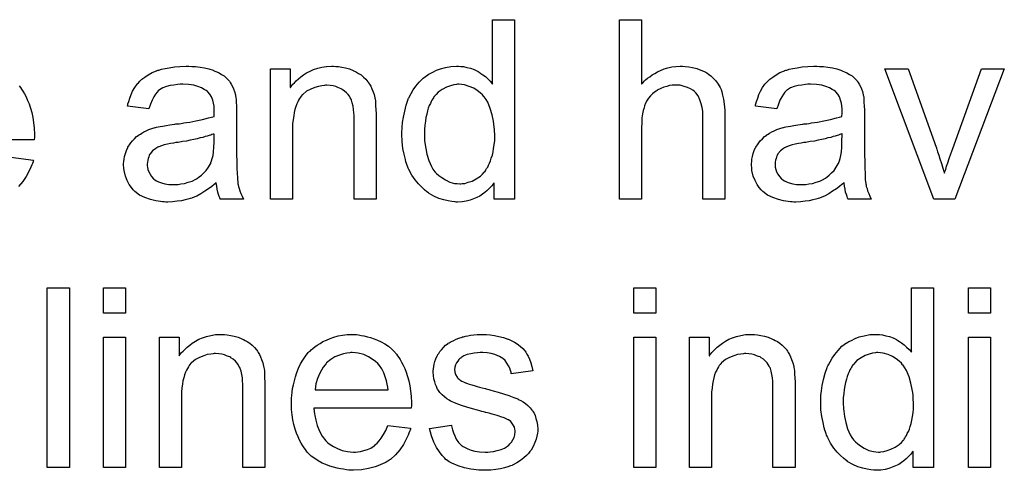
# Model space of a CAD drawing. Extents: x -1.5 to 9, y -3 to 5.
# Tile 295 of 368: x 7.58 to 8.019, y 0.614 to 0.815. Entities that reach past the tile are written whole.
import ezdxf

# ---------------------------------------------------------------- set-up
doc = ezdxf.new("R2010")
doc.units = 0
doc.layers.add('qfn16-30-34-a_mechanical_19', color=1, linetype='CONTINUOUS')

msp = doc.modelspace()

# ---------------------------------------------------------------- linework, layer by layer
at = {"layer": 'qfn16-30-34-a_mechanical_19', "color": 1}
for points in [[(7.800448, 0.735063), (7.791308, 0.735063), (7.791308, 0.742352), (7.791192, 0.742236), (7.791076, 0.742005), (7.790729, 0.741542), (7.790266, 0.740963), (7.789688, 0.740385), (7.788994, 0.739691), (7.788184, 0.738881), (7.787143, 0.738071), (7.786101, 0.737261), (7.784944, 0.736451), (7.783556, 0.735757), (7.782052, 0.735178), (7.780548, 0.7346), (7.778812, 0.734137), (7.776961, 0.733906), (7.774994, 0.73379), (7.7743, 0.73379), (7.773837, 0.733906), (7.772449, 0.734021), (7.770829, 0.734253), (7.768862, 0.734716), (7.766664, 0.73541), (7.764465, 0.736336), (7.762267, 0.737608), (7.762151, 0.737608), (7.762036, 0.73784), (7.761342, 0.738302), (7.7603, 0.739228), (7.759028, 0.740385), (7.757523, 0.741889), (7.756019, 0.74374), (7.754515, 0.745823), (7.753243, 0.748253), (7.753243, 0.748368), (7.753127, 0.7486), (7.753011, 0.748947), (7.75278, 0.74941), (7.752548, 0.750104), (7.752201, 0.750914), (7.75197, 0.751724), (7.751738, 0.752765), (7.75116, 0.755079), (7.750581, 0.75774), (7.750234, 0.760748), (7.750119, 0.763988), (7.750119, 0.764104), (7.750119, 0.764335), (7.750119, 0.764798), (7.750119, 0.765492), (7.750234, 0.766186), (7.750234, 0.767112), (7.750466, 0.769194), (7.750813, 0.771624), (7.751391, 0.774285), (7.752086, 0.777062), (7.753011, 0.779723), (7.753011, 0.779839), (7.753127, 0.78007), (7.753358, 0.780417), (7.75359, 0.78088), (7.754284, 0.782153), (7.755209, 0.783773), (7.756366, 0.785508), (7.75787, 0.787244), (7.759606, 0.789095), (7.761689, 0.790599), (7.761804, 0.790599), (7.76192, 0.790715), (7.762267, 0.790946), (7.76273, 0.791177), (7.763887, 0.791756), (7.765507, 0.792566), (7.767358, 0.79326), (7.769556, 0.793838), (7.771986, 0.794301), (7.774531, 0.794417), (7.775457, 0.794417), (7.776382, 0.794301), (7.777655, 0.794186), (7.779159, 0.793838), (7.780779, 0.793491), (7.782399, 0.792913), (7.783903, 0.792103), (7.784134, 0.791987), (7.784597, 0.791756), (7.785291, 0.791177), (7.786217, 0.790599), (7.787374, 0.789789), (7.788415, 0.788748), (7.789572, 0.787706), (7.790614, 0.786434), (7.790614, 0.815127), (7.800448, 0.815127), (7.800448, 0.735063)], [(7.857025, 0.786434), (7.857141, 0.786549), (7.857373, 0.786781), (7.85772, 0.787128), (7.858298, 0.787706), (7.858877, 0.788285), (7.859686, 0.788979), (7.860728, 0.789673), (7.861769, 0.790483), (7.862926, 0.791177), (7.864199, 0.791871), (7.867207, 0.793144), (7.868827, 0.793723), (7.870562, 0.79407), (7.872413, 0.794301), (7.874265, 0.794417), (7.875306, 0.794417), (7.876579, 0.794301), (7.878083, 0.79407), (7.879818, 0.793838), (7.881669, 0.793376), (7.883521, 0.792681), (7.885372, 0.791871), (7.885603, 0.791756), (7.886182, 0.791409), (7.886992, 0.79083), (7.888033, 0.79002), (7.889074, 0.788979), (7.890231, 0.787822), (7.891273, 0.786434), (7.892198, 0.784814), (7.892314, 0.784582), (7.892545, 0.784004), (7.892892, 0.782963), (7.893239, 0.781458), (7.893587, 0.779607), (7.893934, 0.777409), (7.894165, 0.774748), (7.894281, 0.77174), (7.894281, 0.735063), (7.884446, 0.735063), (7.884446, 0.771855), (7.884446, 0.771971), (7.884446, 0.772202), (7.884446, 0.77255), (7.884446, 0.773012), (7.884331, 0.774285), (7.884099, 0.775905), (7.883636, 0.77764), (7.883058, 0.779376), (7.882248, 0.781111), (7.881207, 0.7825), (7.881091, 0.782615), (7.880628, 0.783078), (7.879934, 0.783657), (7.878893, 0.784235), (7.87762, 0.784929), (7.876116, 0.785392), (7.874265, 0.785855), (7.872182, 0.785971), (7.871488, 0.785971), (7.870678, 0.785855), (7.869521, 0.785739), (7.868364, 0.785392), (7.866976, 0.785045), (7.865587, 0.784467), (7.864083, 0.783657), (7.863967, 0.783541), (7.863505, 0.783194), (7.86281, 0.782731), (7.862001, 0.782037), (7.861075, 0.781111), (7.860149, 0.78007), (7.859339, 0.778797), (7.858645, 0.777409), (7.858529, 0.777178), (7.858414, 0.776715), (7.858182, 0.775789), (7.857835, 0.774632), (7.857488, 0.773128), (7.857257, 0.771277), (7.857141, 0.769194), (7.857025, 0.766765), (7.857025, 0.735063), (7.847191, 0.735063), (7.847191, 0.815127), (7.857025, 0.815127), (7.857025, 0.786434)], [(7.656402, 0.794301), (7.658137, 0.794186), (7.660104, 0.793954), (7.662071, 0.793607), (7.664038, 0.793144), (7.665889, 0.792566), (7.66612, 0.79245), (7.666699, 0.792219), (7.667509, 0.791871), (7.66855, 0.791409), (7.669707, 0.790715), (7.670864, 0.79002), (7.671905, 0.789095), (7.672831, 0.788169), (7.672947, 0.788053), (7.673178, 0.787706), (7.673525, 0.787128), (7.673988, 0.786434), (7.674566, 0.785392), (7.675029, 0.784351), (7.675492, 0.783078), (7.675839, 0.781574), (7.675839, 0.781458), (7.675955, 0.781111), (7.676071, 0.780417), (7.676186, 0.779492), (7.676186, 0.778219), (7.676302, 0.776715), (7.676418, 0.774748), (7.676418, 0.77255), (7.676418, 0.75936), (7.676418, 0.759244), (7.676418, 0.758781), (7.676418, 0.758087), (7.676418, 0.757162), (7.676418, 0.75612), (7.676418, 0.754847), (7.676533, 0.752071), (7.676533, 0.749178), (7.676649, 0.746286), (7.676765, 0.745013), (7.676765, 0.743856), (7.676881, 0.742815), (7.676996, 0.742005), (7.676996, 0.741889), (7.677112, 0.741426), (7.677228, 0.740732), (7.677575, 0.739807), (7.677806, 0.738765), (7.678269, 0.737608), (7.678847, 0.736336), (7.679426, 0.735063), (7.669129, 0.735063), (7.669013, 0.735178), (7.668897, 0.735641), (7.668666, 0.73622), (7.668319, 0.737145), (7.667972, 0.738187), (7.66774, 0.739459), (7.667509, 0.740848), (7.667277, 0.742352), (7.667162, 0.742352), (7.667046, 0.74212), (7.666352, 0.741542), (7.66531, 0.740732), (7.663922, 0.739691), (7.662187, 0.738649), (7.660451, 0.737492), (7.6586, 0.736451), (7.656633, 0.735641), (7.656402, 0.735526), (7.655707, 0.73541), (7.654666, 0.735063), (7.653393, 0.734716), (7.651774, 0.734369), (7.649922, 0.734137), (7.64784, 0.733906), (7.645757, 0.73379), (7.644832, 0.73379), (7.644137, 0.733906), (7.643328, 0.733906), (7.642402, 0.734021), (7.640319, 0.734369), (7.638005, 0.734947), (7.63546, 0.735757), (7.633146, 0.736914), (7.631063, 0.738418), (7.630832, 0.738649), (7.630253, 0.739228), (7.629444, 0.740269), (7.628518, 0.741658), (7.627592, 0.743393), (7.626782, 0.74536), (7.626204, 0.74779), (7.626088, 0.748947), (7.625972, 0.750335), (7.625972, 0.750567), (7.625972, 0.751029), (7.626088, 0.751839), (7.626204, 0.752881), (7.626435, 0.754153), (7.626782, 0.755426), (7.627245, 0.756814), (7.627824, 0.758087), (7.627939, 0.758203), (7.628171, 0.758666), (7.628634, 0.75936), (7.629212, 0.76017), (7.629906, 0.761095), (7.630832, 0.762021), (7.631757, 0.762947), (7.632914, 0.763756), (7.63303, 0.763872), (7.633493, 0.764104), (7.634072, 0.764566), (7.634997, 0.765029), (7.636038, 0.765492), (7.637311, 0.76607), (7.638584, 0.766533), (7.640088, 0.766996), (7.640204, 0.766996), (7.640666, 0.767112), (7.641361, 0.767343), (7.642286, 0.767459), (7.643443, 0.76769), (7.644947, 0.767922), (7.646683, 0.768269), (7.648765, 0.7685), (7.648881, 0.7685), (7.649344, 0.768616), (7.649922, 0.768616), (7.650732, 0.768731), (7.651658, 0.768847), (7.652815, 0.769079), (7.654088, 0.769194), (7.655476, 0.769426), (7.658253, 0.770004), (7.661261, 0.770583), (7.663922, 0.771277), (7.665195, 0.771624), (7.666352, 0.771971), (7.666352, 0.772087), (7.666352, 0.772318), (7.666467, 0.773012), (7.666467, 0.773822), (7.666467, 0.774285), (7.666467, 0.774516), (7.666467, 0.774632), (7.666467, 0.774748), (7.666467, 0.775442), (7.666352, 0.776599), (7.66612, 0.777872), (7.665773, 0.77926), (7.665195, 0.780649), (7.664501, 0.781921), (7.663575, 0.782963), (7.663459, 0.783078), (7.662881, 0.783541), (7.661955, 0.784004), (7.660798, 0.784698), (7.659178, 0.785277), (7.657327, 0.785855), (7.655013, 0.786202), (7.652352, 0.786318), (7.651195, 0.786318), (7.650038, 0.786202), (7.648418, 0.785971), (7.646798, 0.785739), (7.645063, 0.785277), (7.643443, 0.784698), (7.642055, 0.783888), (7.641939, 0.783773), (7.641476, 0.783425), (7.640898, 0.782847), (7.640204, 0.781921), (7.639509, 0.780764), (7.638699, 0.77926), (7.638005, 0.777409), (7.637311, 0.775326), (7.627708, 0.776599), (7.627708, 0.776715), (7.627824, 0.776831), (7.627824, 0.777178), (7.627939, 0.77764), (7.628287, 0.778682), (7.628749, 0.780186), (7.629328, 0.78169), (7.630022, 0.78331), (7.630948, 0.784929), (7.631989, 0.786434), (7.632105, 0.786549), (7.632567, 0.787012), (7.633262, 0.787706), (7.634187, 0.788632), (7.63546, 0.789558), (7.636964, 0.790483), (7.638699, 0.791524), (7.640666, 0.792334), (7.640782, 0.792334), (7.640898, 0.79245), (7.641245, 0.792566), (7.641708, 0.792681), (7.642865, 0.793029), (7.644484, 0.793376), (7.646336, 0.793723), (7.64865, 0.79407), (7.651079, 0.794301), (7.653856, 0.794417), (7.655129, 0.794417), (7.656402, 0.794301)], [(7.720615, 0.794301), (7.721888, 0.794186), (7.723392, 0.793954), (7.725012, 0.793607), (7.726747, 0.793144), (7.728367, 0.79245), (7.728598, 0.792334), (7.729061, 0.792103), (7.729871, 0.791756), (7.730797, 0.791177), (7.731954, 0.790483), (7.732995, 0.789558), (7.734036, 0.788632), (7.734962, 0.787475), (7.735078, 0.787359), (7.735309, 0.786896), (7.735656, 0.786318), (7.736235, 0.785508), (7.736697, 0.784351), (7.73716, 0.783194), (7.737739, 0.781806), (7.738086, 0.780302), (7.738086, 0.780186), (7.738202, 0.779723), (7.738317, 0.779029), (7.738433, 0.778103), (7.738433, 0.776715), (7.738549, 0.775095), (7.738664, 0.773128), (7.738664, 0.770698), (7.738664, 0.735063), (7.72883, 0.735063), (7.72883, 0.770236), (7.72883, 0.770351), (7.72883, 0.770467), (7.72883, 0.771277), (7.72883, 0.772318), (7.728714, 0.773591), (7.728598, 0.775095), (7.728367, 0.776599), (7.72802, 0.777987), (7.727673, 0.77926), (7.727673, 0.779376), (7.727441, 0.779723), (7.727094, 0.780302), (7.726747, 0.780996), (7.726169, 0.78169), (7.725475, 0.7825), (7.724549, 0.78331), (7.723508, 0.784004), (7.723392, 0.78412), (7.723045, 0.784351), (7.722351, 0.784582), (7.721541, 0.784929), (7.720615, 0.785277), (7.719458, 0.785624), (7.71807, 0.785739), (7.716681, 0.785855), (7.716103, 0.785855), (7.71564, 0.785739), (7.714483, 0.785624), (7.712979, 0.785392), (7.711359, 0.784814), (7.709508, 0.78412), (7.707657, 0.783194), (7.705921, 0.781806), (7.70569, 0.781574), (7.705227, 0.780996), (7.70488, 0.780533), (7.704533, 0.779954), (7.70407, 0.77926), (7.703723, 0.77845), (7.70326, 0.777525), (7.702797, 0.776368), (7.70245, 0.775095), (7.702103, 0.773707), (7.701872, 0.772202), (7.70164, 0.770583), (7.701409, 0.768616), (7.701409, 0.766649), (7.701409, 0.735063), (7.691574, 0.735063), (7.691574, 0.793144), (7.700368, 0.793144), (7.700368, 0.784814), (7.700483, 0.784929), (7.700715, 0.785277), (7.701062, 0.785739), (7.701525, 0.786318), (7.702219, 0.787012), (7.703029, 0.787822), (7.703954, 0.788748), (7.705111, 0.789673), (7.706268, 0.790483), (7.707657, 0.791409), (7.709161, 0.792219), (7.710781, 0.792913), (7.712632, 0.793491), (7.714483, 0.793954), (7.716566, 0.794301), (7.718764, 0.794417), (7.71969, 0.794417), (7.720615, 0.794301)], [(7.936511, 0.794301), (7.938247, 0.794186), (7.940214, 0.793954), (7.942181, 0.793607), (7.944148, 0.793144), (7.945999, 0.792566), (7.94623, 0.79245), (7.946809, 0.792219), (7.947618, 0.791872), (7.94866, 0.791409), (7.949817, 0.790715), (7.950974, 0.79002), (7.952015, 0.789095), (7.952941, 0.788169), (7.953056, 0.788053), (7.953288, 0.787706), (7.953635, 0.787128), (7.954098, 0.786434), (7.954676, 0.785392), (7.955139, 0.784351), (7.955602, 0.783078), (7.955949, 0.781574), (7.955949, 0.781459), (7.956065, 0.781111), (7.95618, 0.780417), (7.956296, 0.779492), (7.956296, 0.778219), (7.956412, 0.776715), (7.956527, 0.774748), (7.956527, 0.77255), (7.956527, 0.75936), (7.956527, 0.759244), (7.956527, 0.758781), (7.956527, 0.758087), (7.956527, 0.757162), (7.956527, 0.75612), (7.956527, 0.754848), (7.956643, 0.752071), (7.956643, 0.749178), (7.956759, 0.746286), (7.956874, 0.745013), (7.956874, 0.743856), (7.95699, 0.742815), (7.957106, 0.742005), (7.957106, 0.741889), (7.957222, 0.741426), (7.957337, 0.740732), (7.957684, 0.739807), (7.957916, 0.738765), (7.958379, 0.737608), (7.958957, 0.736336), (7.959536, 0.735063), (7.949238, 0.735063), (7.949123, 0.735179), (7.949007, 0.735641), (7.948775, 0.73622), (7.948428, 0.737145), (7.948081, 0.738187), (7.94785, 0.73946), (7.947618, 0.740848), (7.947387, 0.742352), (7.947271, 0.742352), (7.947156, 0.742121), (7.946462, 0.741542), (7.94542, 0.740732), (7.944032, 0.739691), (7.942296, 0.738649), (7.940561, 0.737492), (7.93871, 0.736451), (7.936743, 0.735641), (7.936511, 0.735526), (7.935817, 0.73541), (7.934776, 0.735063), (7.933503, 0.734716), (7.931883, 0.734369), (7.930032, 0.734137), (7.927949, 0.733906), (7.925867, 0.73379), (7.924941, 0.73379), (7.924247, 0.733906), (7.923437, 0.733906), (7.922512, 0.734021), (7.920429, 0.734369), (7.918115, 0.734947), (7.91557, 0.735757), (7.913256, 0.736914), (7.911173, 0.738418), (7.910942, 0.738649), (7.910363, 0.739228), (7.909553, 0.740269), (7.908628, 0.741658), (7.907702, 0.743393), (7.906892, 0.74536), (7.906314, 0.74779), (7.906198, 0.748947), (7.906082, 0.750335), (7.906082, 0.750567), (7.906082, 0.751029), (7.906198, 0.751839), (7.906314, 0.752881), (7.906545, 0.754153), (7.906892, 0.755426), (7.907355, 0.756814), (7.907933, 0.758087), (7.908049, 0.758203), (7.90828, 0.758666), (7.908743, 0.75936), (7.909322, 0.76017), (7.910016, 0.761095), (7.910942, 0.762021), (7.911867, 0.762947), (7.913024, 0.763756), (7.91314, 0.763872), (7.913603, 0.764104), (7.914181, 0.764566), (7.915107, 0.765029), (7.916148, 0.765492), (7.917421, 0.76607), (7.918694, 0.766533), (7.920198, 0.766996), (7.920313, 0.766996), (7.920776, 0.767112), (7.92147, 0.767343), (7.922396, 0.767459), (7.923553, 0.76769), (7.925057, 0.767922), (7.926792, 0.768269), (7.928875, 0.7685), (7.928991, 0.7685), (7.929454, 0.768616), (7.930032, 0.768616), (7.930842, 0.768731), (7.931768, 0.768847), (7.932925, 0.769079), (7.934197, 0.769194), (7.935586, 0.769426), (7.938363, 0.770004), (7.941371, 0.770583), (7.944032, 0.771277), (7.945305, 0.771624), (7.946462, 0.771971), (7.946462, 0.772087), (7.946462, 0.772318), (7.946577, 0.773013), (7.946577, 0.773822), (7.946577, 0.774285), (7.946577, 0.774517), (7.946577, 0.774632), (7.946577, 0.774748), (7.946577, 0.775442), (7.946462, 0.776599), (7.94623, 0.777872), (7.945883, 0.77926), (7.945305, 0.780649), (7.94461, 0.781921), (7.943685, 0.782963), (7.943569, 0.783078), (7.94299, 0.783541), (7.942065, 0.784004), (7.940908, 0.784698), (7.939288, 0.785277), (7.937437, 0.785855), (7.935123, 0.786202), (7.932462, 0.786318), (7.931305, 0.786318), (7.930148, 0.786202), (7.928528, 0.785971), (7.926908, 0.785739), (7.925173, 0.785277), (7.923553, 0.784698), (7.922164, 0.783888), (7.922049, 0.783773), (7.921586, 0.783425), (7.921007, 0.782847), (7.920313, 0.781921), (7.919619, 0.780764), (7.918809, 0.77926), (7.918115, 0.777409), (7.917421, 0.775326), (7.907818, 0.776599), (7.907818, 0.776715), (7.907933, 0.776831), (7.907933, 0.777178), (7.908049, 0.77764), (7.908396, 0.778682), (7.908859, 0.780186), (7.909438, 0.78169), (7.910132, 0.78331), (7.911057, 0.784929), (7.912099, 0.786434), (7.912214, 0.786549), (7.912677, 0.787012), (7.913371, 0.787706), (7.914297, 0.788632), (7.91557, 0.789558), (7.917074, 0.790483), (7.918809, 0.791524), (7.920776, 0.792334), (7.920892, 0.792334), (7.921007, 0.79245), (7.921355, 0.792566), (7.921817, 0.792681), (7.922974, 0.793029), (7.924594, 0.793376), (7.926445, 0.793723), (7.928759, 0.79407), (7.931189, 0.794301), (7.933966, 0.794417), (7.935239, 0.794417), (7.936511, 0.794301)], [(7.996791, 0.735063), (7.987419, 0.735063), (7.965552, 0.793144), (7.975965, 0.793144), (7.988461, 0.758319), (7.988461, 0.758203), (7.988576, 0.758087), (7.988692, 0.75774), (7.988808, 0.757393), (7.989155, 0.756236), (7.989618, 0.754732), (7.990196, 0.752996), (7.99089, 0.751029), (7.991469, 0.748831), (7.992163, 0.746633), (7.992279, 0.746864), (7.992394, 0.747443), (7.992742, 0.748368), (7.993089, 0.749757), (7.993667, 0.751261), (7.994246, 0.753228), (7.995056, 0.75531), (7.995865, 0.757624), (8.008708, 0.793144), (8.01889, 0.793144), (7.996791, 0.735063)], [(7.775573, 0.786318), (7.774994, 0.786318), (7.774531, 0.786202), (7.773259, 0.786087), (7.771755, 0.785624), (7.770019, 0.785045), (7.768168, 0.784004), (7.766317, 0.782731), (7.765391, 0.781806), (7.764581, 0.78088), (7.764581, 0.780764), (7.76435, 0.780649), (7.764234, 0.780302), (7.763887, 0.779839), (7.76354, 0.77926), (7.763193, 0.778566), (7.762846, 0.777756), (7.762383, 0.776831), (7.76192, 0.775673), (7.761573, 0.774401), (7.761226, 0.773012), (7.760879, 0.771508), (7.760647, 0.769889), (7.760416, 0.768037), (7.760185, 0.76607), (7.760185, 0.763988), (7.760185, 0.763872), (7.760185, 0.763525), (7.760185, 0.762947), (7.7603, 0.762137), (7.7603, 0.761211), (7.760416, 0.76017), (7.760763, 0.75774), (7.761342, 0.755079), (7.762151, 0.752302), (7.763308, 0.749641), (7.764003, 0.748484), (7.764812, 0.747327), (7.764928, 0.747327), (7.765044, 0.747096), (7.765622, 0.746517), (7.766664, 0.745591), (7.767936, 0.744666), (7.769556, 0.743625), (7.771523, 0.742699), (7.773606, 0.74212), (7.774763, 0.742005), (7.77592, 0.741889), (7.776498, 0.741889), (7.776961, 0.742005), (7.778234, 0.74212), (7.779738, 0.742583), (7.781473, 0.743162), (7.783324, 0.744087), (7.785176, 0.74536), (7.786101, 0.74617), (7.786911, 0.747096), (7.786911, 0.747211), (7.787143, 0.747327), (7.787374, 0.747674), (7.787605, 0.748137), (7.787953, 0.748715), (7.788415, 0.749294), (7.788762, 0.75022), (7.789225, 0.751145), (7.789688, 0.752186), (7.790035, 0.753343), (7.790498, 0.754732), (7.790845, 0.75612), (7.791076, 0.75774), (7.791308, 0.75936), (7.791539, 0.761211), (7.791539, 0.763178), (7.791539, 0.763294), (7.791539, 0.763756), (7.791539, 0.764335), (7.791423, 0.765145), (7.791423, 0.76607), (7.791308, 0.767227), (7.791192, 0.7685), (7.790961, 0.769889), (7.790382, 0.772665), (7.789572, 0.775558), (7.788415, 0.778335), (7.787721, 0.779492), (7.786911, 0.780649), (7.786911, 0.780764), (7.78668, 0.78088), (7.786101, 0.781574), (7.78506, 0.7825), (7.783787, 0.783541), (7.782167, 0.784582), (7.780201, 0.785392), (7.778002, 0.786087), (7.776845, 0.786202), (7.775573, 0.786318)], [(7.579461, 0.785624), (7.579924, 0.784929), (7.580502, 0.78412), (7.581081, 0.783194), (7.581775, 0.782037), (7.582469, 0.780649), (7.583163, 0.779144), (7.583858, 0.777525), (7.584436, 0.775673), (7.585015, 0.773707), (7.585477, 0.771508), (7.585825, 0.769194), (7.586056, 0.766765), (7.586172, 0.764104), (7.586172, 0.763988), (7.586172, 0.763525), (7.586172, 0.762715), (7.586056, 0.761558), (7.542668, 0.761558)], [(7.666467, 0.764219), (7.666352, 0.764219), (7.666236, 0.764104), (7.665889, 0.763988), (7.665426, 0.763872), (7.664848, 0.763641), (7.664154, 0.763409), (7.663344, 0.763178), (7.662418, 0.762947), (7.661377, 0.762599), (7.660104, 0.762368), (7.658831, 0.762021), (7.657327, 0.761674), (7.655707, 0.761327), (7.654088, 0.76098), (7.652236, 0.760748), (7.65027, 0.760401), (7.650038, 0.760401), (7.649344, 0.760285), (7.648187, 0.760054), (7.646914, 0.759823), (7.645526, 0.759591), (7.644137, 0.759244), (7.642865, 0.758897), (7.641708, 0.758434), (7.641592, 0.758434), (7.641245, 0.758203), (7.640782, 0.757971), (7.640319, 0.757624), (7.638931, 0.756699), (7.637774, 0.75531), (7.637774, 0.755195), (7.637542, 0.754963), (7.637427, 0.7545), (7.637195, 0.753922), (7.636964, 0.753228), (7.636733, 0.752534), (7.636617, 0.751608), (7.636501, 0.750682), (7.636501, 0.750567), (7.636501, 0.749988), (7.636617, 0.749294), (7.636848, 0.748368), (7.637195, 0.747327), (7.637774, 0.746286), (7.638468, 0.745129), (7.639394, 0.744087), (7.639509, 0.743972), (7.639972, 0.74374), (7.640666, 0.743278), (7.641592, 0.742815), (7.642865, 0.742352), (7.644369, 0.741889), (7.646104, 0.741658), (7.648187, 0.741542), (7.649113, 0.741542), (7.65027, 0.741658), (7.651542, 0.741889), (7.653162, 0.74212), (7.654782, 0.742583), (7.656517, 0.743162), (7.658253, 0.743972), (7.658484, 0.744087), (7.658947, 0.744434), (7.659757, 0.745013), (7.660682, 0.745823), (7.661724, 0.746749), (7.662881, 0.747905), (7.663806, 0.749294), (7.664732, 0.750798), (7.664848, 0.750914), (7.664963, 0.751376), (7.665195, 0.752186), (7.665542, 0.753228), (7.665889, 0.754616), (7.66612, 0.756236), (7.666236, 0.758203), (7.666352, 0.760517), (7.666467, 0.764219)], [(7.946577, 0.764219), (7.946462, 0.764219), (7.946346, 0.764104), (7.945999, 0.763988), (7.945536, 0.763872), (7.944957, 0.763641), (7.944263, 0.763409), (7.943453, 0.763178), (7.942528, 0.762947), (7.941486, 0.762599), (7.940214, 0.762368), (7.938941, 0.762021), (7.937437, 0.761674), (7.935817, 0.761327), (7.934197, 0.76098), (7.932346, 0.760748), (7.930379, 0.760401), (7.930148, 0.760401), (7.929454, 0.760285), (7.928297, 0.760054), (7.927024, 0.759823), (7.925636, 0.759591), (7.924247, 0.759244), (7.922974, 0.758897), (7.921817, 0.758434), (7.921702, 0.758434), (7.921355, 0.758203), (7.920892, 0.757971), (7.920429, 0.757624), (7.919041, 0.756699), (7.917884, 0.75531), (7.917884, 0.755195), (7.917652, 0.754963), (7.917537, 0.7545), (7.917305, 0.753922), (7.917074, 0.753228), (7.916842, 0.752534), (7.916727, 0.751608), (7.916611, 0.750682), (7.916611, 0.750567), (7.916611, 0.749988), (7.916727, 0.749294), (7.916958, 0.748368), (7.917305, 0.747327), (7.917884, 0.746286), (7.918578, 0.745129), (7.919503, 0.744087), (7.919619, 0.743972), (7.920082, 0.74374), (7.920776, 0.743278), (7.921702, 0.742815), (7.922974, 0.742352), (7.924479, 0.741889), (7.926214, 0.741658), (7.928297, 0.741542), (7.929222, 0.741542), (7.930379, 0.741658), (7.931652, 0.741889), (7.933272, 0.74212), (7.934891, 0.742583), (7.936627, 0.743162), (7.938363, 0.743972), (7.938594, 0.744087), (7.939057, 0.744434), (7.939867, 0.745013), (7.940792, 0.745823), (7.941833, 0.746749), (7.94299, 0.747905), (7.943916, 0.749294), (7.944842, 0.750798), (7.944957, 0.750914), (7.945073, 0.751376), (7.945305, 0.752186), (7.945652, 0.753228), (7.945999, 0.754616), (7.94623, 0.756236), (7.946346, 0.758203), (7.946462, 0.760517), (7.946577, 0.764219)], [(7.575643, 0.753806), (7.585825, 0.752534), (7.585825, 0.752418), (7.585709, 0.752186), (7.585593, 0.751724), (7.585362, 0.751029), (7.585015, 0.750335), (7.584668, 0.74941), (7.583742, 0.747443), (7.582585, 0.745244), (7.580965, 0.74293), (7.579114, 0.740732)], [(7.601791, 0.615383), (7.591957, 0.615383), (7.591957, 0.695447), (7.601791, 0.695447), (7.601791, 0.615383)], [(7.626898, 0.684224), (7.617064, 0.684224), (7.617064, 0.695447), (7.626898, 0.695447), (7.626898, 0.684224)], [(7.863389, 0.684224), (7.853554, 0.684224), (7.853554, 0.695447), (7.863389, 0.695447), (7.863389, 0.684224)], [(7.987304, 0.615383), (7.978163, 0.615383), (7.978163, 0.622672), (7.978048, 0.622556), (7.977932, 0.622325), (7.977585, 0.621862), (7.977122, 0.621284), (7.976543, 0.620705), (7.975849, 0.620011), (7.975039, 0.619201), (7.973998, 0.618391), (7.972957, 0.617581), (7.9718, 0.616771), (7.970411, 0.616077), (7.968907, 0.615499), (7.967403, 0.61492), (7.965668, 0.614457), (7.963816, 0.614226), (7.96185, 0.61411), (7.961155, 0.61411), (7.960693, 0.614226), (7.959304, 0.614341), (7.957684, 0.614573), (7.955717, 0.615036), (7.953519, 0.61573), (7.951321, 0.616655), (7.949123, 0.617928), (7.949007, 0.617928), (7.948891, 0.61816), (7.948197, 0.618622), (7.947156, 0.619548), (7.945883, 0.620705), (7.944379, 0.622209), (7.942875, 0.62406), (7.941371, 0.626143), (7.940098, 0.628572), (7.940098, 0.628688), (7.939982, 0.62892), (7.939867, 0.629267), (7.939635, 0.62973), (7.939404, 0.630424), (7.939057, 0.631234), (7.938825, 0.632043), (7.938594, 0.633085), (7.938015, 0.635399), (7.937437, 0.63806), (7.93709, 0.641068), (7.936974, 0.644308), (7.936974, 0.644423), (7.936974, 0.644655), (7.936974, 0.645118), (7.936974, 0.645812), (7.93709, 0.646506), (7.93709, 0.647432), (7.937321, 0.649514), (7.937668, 0.651944), (7.938247, 0.654605), (7.938941, 0.657382), (7.939867, 0.660043), (7.939867, 0.660159), (7.939982, 0.66039), (7.940214, 0.660737), (7.940445, 0.6612), (7.941139, 0.662473), (7.942065, 0.664092), (7.943222, 0.665828), (7.944726, 0.667563), (7.946462, 0.669415), (7.948544, 0.670919), (7.94866, 0.670919), (7.948775, 0.671034), (7.949123, 0.671266), (7.949585, 0.671497), (7.950742, 0.672076), (7.952362, 0.672886), (7.954213, 0.67358), (7.956412, 0.674158), (7.958841, 0.674621), (7.961387, 0.674737), (7.962312, 0.674737), (7.963238, 0.674621), (7.964511, 0.674505), (7.966015, 0.674158), (7.967635, 0.673811), (7.969254, 0.673233), (7.970758, 0.672423), (7.97099, 0.672307), (7.971453, 0.672076), (7.972147, 0.671497), (7.973073, 0.670919), (7.97423, 0.670109), (7.975271, 0.669068), (7.976428, 0.668026), (7.977469, 0.666754), (7.977469, 0.695447), (7.987304, 0.695447), (7.987304, 0.615383)], [(8.012758, 0.684224), (8.002923, 0.684224), (8.002923, 0.695447), (8.012758, 0.695447), (8.012758, 0.684224)], [(7.626898, 0.615383), (7.617064, 0.615383), (7.617064, 0.673464), (7.626898, 0.673464), (7.626898, 0.615383)], [(7.67098, 0.674621), (7.672252, 0.674505), (7.673757, 0.674274), (7.675376, 0.673927), (7.677112, 0.673464), (7.678732, 0.67277), (7.678963, 0.672654), (7.679426, 0.672423), (7.680236, 0.672076), (7.681161, 0.671497), (7.682318, 0.670803), (7.68336, 0.669877), (7.684401, 0.668952), (7.685327, 0.667795), (7.685442, 0.667679), (7.685674, 0.667216), (7.686021, 0.666638), (7.686599, 0.665828), (7.687062, 0.664671), (7.687525, 0.663514), (7.688103, 0.662125), (7.68845, 0.660621), (7.68845, 0.660506), (7.688566, 0.660043), (7.688682, 0.659349), (7.688798, 0.658423), (7.688798, 0.657035), (7.688913, 0.655415), (7.689029, 0.653448), (7.689029, 0.651018), (7.689029, 0.615383), (7.679194, 0.615383), (7.679194, 0.650556), (7.679194, 0.650671), (7.679194, 0.650787), (7.679194, 0.651597), (7.679194, 0.652638), (7.679079, 0.653911), (7.678963, 0.655415), (7.678732, 0.656919), (7.678385, 0.658307), (7.678038, 0.65958), (7.678038, 0.659696), (7.677806, 0.660043), (7.677459, 0.660621), (7.677112, 0.661316), (7.676533, 0.66201), (7.675839, 0.66282), (7.674914, 0.66363), (7.673872, 0.664324), (7.673757, 0.664439), (7.673409, 0.664671), (7.672715, 0.664902), (7.671905, 0.665249), (7.67098, 0.665596), (7.669823, 0.665944), (7.668434, 0.666059), (7.667046, 0.666175), (7.666467, 0.666175), (7.666005, 0.666059), (7.664848, 0.665944), (7.663344, 0.665712), (7.661724, 0.665134), (7.659873, 0.664439), (7.658021, 0.663514), (7.656286, 0.662125), (7.656055, 0.661894), (7.655592, 0.661316), (7.655245, 0.660853), (7.654898, 0.660274), (7.654435, 0.65958), (7.654088, 0.65877), (7.653625, 0.657845), (7.653162, 0.656688), (7.652815, 0.655415), (7.652468, 0.654027), (7.652236, 0.652522), (7.652005, 0.650903), (7.651774, 0.648936), (7.651774, 0.646969), (7.651774, 0.615383), (7.641939, 0.615383), (7.641939, 0.673464), (7.650732, 0.673464), (7.650732, 0.665134), (7.650848, 0.665249), (7.651079, 0.665596), (7.651426, 0.666059), (7.651889, 0.666638), (7.652583, 0.667332), (7.653393, 0.668142), (7.654319, 0.669067), (7.655476, 0.669993), (7.656633, 0.670803), (7.658021, 0.671729), (7.659525, 0.672538), (7.661145, 0.673233), (7.662997, 0.673811), (7.664848, 0.674274), (7.66693, 0.674621), (7.669129, 0.674737), (7.670054, 0.674737), (7.67098, 0.674621)], [(7.729871, 0.674621), (7.730797, 0.674505), (7.731954, 0.674274), (7.733226, 0.674043), (7.73473, 0.673696), (7.736119, 0.673348), (7.737739, 0.67277), (7.739243, 0.672191), (7.740863, 0.671381), (7.742482, 0.670456), (7.744102, 0.669415), (7.745606, 0.668142), (7.746995, 0.666754), (7.74711, 0.666638), (7.747342, 0.666406), (7.747689, 0.665944), (7.748152, 0.665249), (7.74873, 0.664439), (7.749309, 0.663514), (7.750003, 0.662357), (7.750697, 0.660968), (7.751391, 0.659464), (7.752086, 0.657845), (7.752664, 0.655993), (7.753243, 0.654027), (7.753705, 0.651828), (7.754052, 0.649514), (7.754284, 0.647085), (7.7544, 0.644423), (7.7544, 0.644308), (7.7544, 0.643845), (7.7544, 0.643035), (7.754284, 0.641878), (7.710896, 0.641878), (7.710896, 0.641762), (7.710896, 0.641415), (7.711012, 0.640952), (7.711012, 0.640258), (7.711128, 0.639448), (7.711359, 0.638523), (7.711706, 0.63644), (7.7124, 0.634126), (7.713326, 0.631581), (7.714599, 0.629267), (7.716218, 0.627184), (7.716334, 0.627184), (7.71645, 0.626953), (7.717144, 0.626374), (7.718185, 0.625564), (7.719574, 0.624754), (7.721425, 0.623829), (7.723508, 0.623019), (7.725822, 0.62244), (7.727094, 0.622325), (7.728483, 0.622209), (7.729408, 0.622209), (7.73045, 0.622325), (7.731722, 0.622556), (7.733111, 0.622903), (7.73473, 0.623366), (7.736235, 0.62406), (7.737739, 0.624986), (7.737854, 0.625101), (7.738433, 0.625564), (7.739127, 0.626259), (7.739937, 0.627184), (7.740863, 0.628457), (7.741904, 0.630077), (7.742945, 0.631928), (7.743871, 0.634126), (7.754052, 0.632853), (7.754052, 0.632738), (7.753937, 0.632506), (7.753821, 0.632043), (7.75359, 0.631349), (7.753243, 0.630655), (7.752895, 0.62973), (7.75197, 0.627763), (7.750813, 0.625564), (7.749193, 0.62325), (7.747342, 0.621052), (7.745028, 0.618969), (7.744912, 0.618969), (7.744681, 0.618738), (7.744334, 0.618507), (7.743871, 0.618159), (7.743177, 0.617812), (7.742482, 0.617465), (7.741557, 0.617003), (7.740516, 0.61654), (7.739359, 0.616077), (7.738202, 0.615614), (7.735309, 0.61492), (7.732069, 0.614341), (7.728483, 0.61411), (7.72721, 0.61411), (7.7264, 0.614226), (7.725359, 0.614341), (7.724086, 0.614573), (7.722698, 0.614804), (7.721194, 0.615036), (7.717954, 0.615961), (7.716218, 0.616655), (7.714599, 0.61735), (7.712863, 0.618275), (7.711243, 0.619317), (7.709739, 0.620473), (7.708235, 0.621862), (7.708119, 0.621978), (7.707888, 0.622209), (7.707541, 0.622672), (7.707078, 0.623366), (7.7065, 0.624176), (7.705921, 0.625101), (7.705227, 0.626259), (7.704533, 0.627531), (7.703839, 0.629035), (7.703144, 0.630655), (7.702566, 0.632506), (7.701987, 0.634473), (7.701525, 0.636556), (7.701177, 0.63887), (7.700946, 0.641299), (7.70083, 0.643845), (7.70083, 0.643961), (7.70083, 0.644539), (7.70083, 0.645233), (7.700946, 0.646275), (7.701062, 0.647547), (7.701177, 0.648936), (7.701409, 0.650556), (7.701756, 0.652175), (7.702682, 0.655878), (7.70326, 0.657729), (7.703954, 0.659696), (7.70488, 0.661547), (7.705921, 0.663283), (7.707078, 0.665018), (7.708351, 0.666638), (7.708467, 0.666754), (7.708698, 0.666985), (7.709161, 0.667332), (7.709739, 0.66791), (7.710434, 0.668489), (7.711359, 0.669183), (7.7124, 0.669993), (7.713673, 0.670687), (7.714946, 0.671497), (7.71645, 0.672191), (7.71807, 0.672886), (7.719805, 0.673464), (7.721656, 0.674043), (7.723623, 0.67439), (7.725706, 0.674621), (7.727904, 0.674737), (7.729061, 0.674737), (7.729871, 0.674621)], [(7.787837, 0.674621), (7.789572, 0.674505), (7.791423, 0.674274), (7.79339, 0.673811), (7.795473, 0.673348), (7.79744, 0.672654), (7.797556, 0.672654), (7.797671, 0.672538), (7.79825, 0.672307), (7.799175, 0.671844), (7.800332, 0.671266), (7.801605, 0.670456), (7.802878, 0.66953), (7.804035, 0.668489), (7.805076, 0.667332), (7.805192, 0.667216), (7.805423, 0.666754), (7.805886, 0.665944), (7.806465, 0.665018), (7.807043, 0.66363), (7.807622, 0.662125), (7.808084, 0.66039), (7.808547, 0.658423), (7.798944, 0.65715), (7.798944, 0.657382), (7.798828, 0.657845), (7.798597, 0.658654), (7.79825, 0.659696), (7.797671, 0.660737), (7.796977, 0.661894), (7.796167, 0.663051), (7.79501, 0.664092), (7.794895, 0.664208), (7.794432, 0.664439), (7.793738, 0.664902), (7.792696, 0.665365), (7.791539, 0.665828), (7.790035, 0.666291), (7.788184, 0.666522), (7.786217, 0.666638), (7.78506, 0.666638), (7.783903, 0.666522), (7.782399, 0.666406), (7.780895, 0.666059), (7.779275, 0.665712), (7.777771, 0.665134), (7.776498, 0.664324), (7.776382, 0.664208), (7.776035, 0.663977), (7.775573, 0.663514), (7.77511, 0.66282), (7.774531, 0.662125), (7.774069, 0.6612), (7.773721, 0.660159), (7.773606, 0.659117), (7.773606, 0.659002), (7.773606, 0.65877), (7.773721, 0.658423), (7.773721, 0.65796), (7.774069, 0.656803), (7.774763, 0.655646), (7.774878, 0.655531), (7.774994, 0.655415), (7.775225, 0.655068), (7.775688, 0.654721), (7.776151, 0.654374), (7.776845, 0.653911), (7.777655, 0.653564), (7.778581, 0.653101), (7.778697, 0.653101), (7.778928, 0.652985), (7.779391, 0.65287), (7.780201, 0.652522), (7.781358, 0.652175), (7.782862, 0.651828), (7.783787, 0.651481), (7.784829, 0.65125), (7.785986, 0.650903), (7.787258, 0.650556), (7.787374, 0.650556), (7.787721, 0.65044), (7.7883, 0.650324), (7.788994, 0.650093), (7.789804, 0.649861), (7.790845, 0.64963), (7.793043, 0.648936), (7.795473, 0.648241), (7.797903, 0.647432), (7.800101, 0.646622), (7.801027, 0.646275), (7.801837, 0.645928), (7.802068, 0.645812), (7.802531, 0.64558), (7.803225, 0.645233), (7.804266, 0.644655), (7.805307, 0.643961), (7.806349, 0.643035), (7.80739, 0.641994), (7.808316, 0.640837), (7.808431, 0.640721), (7.808663, 0.640258), (7.809126, 0.639564), (7.809588, 0.638523), (7.809935, 0.63725), (7.810398, 0.635862), (7.81063, 0.634242), (7.810745, 0.632391), (7.810745, 0.632159), (7.810745, 0.631581), (7.81063, 0.630655), (7.810398, 0.629382), (7.810051, 0.627994), (7.809473, 0.62649), (7.808779, 0.624754), (7.807853, 0.623135), (7.807737, 0.622903), (7.807274, 0.62244), (7.806696, 0.62163), (7.80577, 0.620705), (7.804498, 0.619664), (7.803109, 0.618507), (7.801489, 0.617465), (7.799523, 0.616424), (7.799407, 0.616424), (7.799291, 0.616308), (7.798597, 0.616077), (7.79744, 0.61573), (7.795936, 0.615267), (7.794085, 0.614804), (7.792002, 0.614457), (7.789804, 0.614226), (7.787258, 0.61411), (7.786217, 0.61411), (7.785407, 0.614226), (7.784481, 0.614226), (7.783324, 0.614341), (7.782167, 0.614457), (7.780895, 0.614688), (7.778118, 0.615267), (7.775225, 0.616077), (7.772449, 0.617234), (7.771176, 0.617928), (7.770019, 0.618738), (7.769903, 0.618854), (7.769788, 0.618969), (7.769093, 0.619664), (7.768052, 0.620705), (7.766895, 0.622325), (7.765622, 0.624292), (7.76435, 0.626606), (7.763308, 0.629498), (7.762498, 0.632738), (7.772217, 0.634242), (7.772217, 0.634126), (7.772217, 0.63401), (7.772449, 0.633316), (7.77268, 0.632159), (7.773143, 0.630886), (7.773721, 0.629498), (7.774416, 0.627994), (7.775457, 0.62649), (7.77673, 0.625217), (7.776961, 0.625101), (7.777424, 0.624754), (7.778349, 0.624292), (7.779506, 0.623713), (7.781011, 0.623135), (7.782746, 0.622672), (7.784829, 0.622325), (7.787258, 0.622209), (7.788415, 0.622209), (7.789572, 0.622325), (7.791076, 0.622556), (7.792696, 0.622903), (7.794432, 0.623366), (7.795936, 0.623944), (7.797324, 0.62487), (7.79744, 0.624986), (7.797903, 0.625333), (7.798365, 0.625911), (7.79906, 0.626721), (7.799638, 0.627647), (7.800217, 0.628804), (7.800564, 0.629961), (7.80068, 0.631349), (7.80068, 0.631465), (7.80068, 0.631928), (7.800564, 0.632506), (7.800332, 0.633316), (7.799985, 0.634126), (7.799407, 0.634936), (7.798713, 0.635862), (7.797671, 0.636556), (7.797556, 0.636672), (7.797208, 0.636787), (7.79663, 0.637134), (7.795704, 0.637481), (7.794316, 0.637944), (7.793506, 0.638291), (7.792581, 0.638523), (7.791539, 0.63887), (7.790382, 0.639217), (7.789109, 0.639564), (7.787605, 0.639911), (7.78749, 0.639911), (7.787143, 0.640027), (7.786564, 0.640143), (7.78587, 0.640374), (7.784944, 0.640605), (7.783903, 0.640952), (7.781705, 0.641531), (7.779159, 0.642341), (7.77673, 0.643035), (7.774416, 0.643845), (7.773374, 0.644308), (7.772564, 0.644655), (7.772333, 0.64477), (7.77187, 0.645002), (7.771176, 0.645465), (7.77025, 0.646043), (7.769209, 0.646853), (7.768168, 0.647779), (7.767127, 0.64882), (7.766201, 0.650093), (7.766085, 0.650208), (7.765854, 0.650671), (7.765507, 0.651481), (7.76516, 0.652407), (7.764812, 0.653564), (7.764465, 0.654952), (7.764234, 0.656341), (7.764118, 0.65796), (7.764118, 0.658192), (7.764118, 0.658654), (7.764234, 0.659349), (7.76435, 0.66039), (7.764581, 0.661431), (7.764812, 0.662704), (7.765275, 0.663861), (7.765854, 0.665134), (7.76597, 0.665249), (7.766201, 0.665712), (7.766548, 0.666291), (7.767127, 0.667101), (7.767821, 0.66791), (7.768631, 0.668952), (7.769556, 0.669877), (7.770713, 0.670687), (7.770829, 0.670803), (7.771176, 0.670919), (7.771639, 0.671266), (7.772333, 0.671613), (7.773259, 0.672076), (7.7743, 0.672538), (7.775573, 0.673001), (7.776961, 0.673464), (7.777192, 0.67358), (7.777655, 0.673696), (7.778465, 0.673927), (7.779506, 0.674158), (7.780779, 0.67439), (7.782167, 0.674505), (7.783787, 0.674737), (7.786564, 0.674737), (7.787837, 0.674621)], [(7.863389, 0.615383), (7.853554, 0.615383), (7.853554, 0.673464), (7.863389, 0.673464), (7.863389, 0.615383)], [(7.907471, 0.674621), (7.908743, 0.674505), (7.910247, 0.674274), (7.911867, 0.673927), (7.913603, 0.673464), (7.915222, 0.67277), (7.915454, 0.672654), (7.915917, 0.672423), (7.916727, 0.672076), (7.917652, 0.671497), (7.918809, 0.670803), (7.91985, 0.669877), (7.920892, 0.668952), (7.921817, 0.667795), (7.921933, 0.667679), (7.922164, 0.667216), (7.922512, 0.666638), (7.92309, 0.665828), (7.923553, 0.664671), (7.924016, 0.663514), (7.924594, 0.662125), (7.924941, 0.660621), (7.924941, 0.660506), (7.925057, 0.660043), (7.925173, 0.659349), (7.925288, 0.658423), (7.925288, 0.657035), (7.925404, 0.655415), (7.92552, 0.653448), (7.92552, 0.651018), (7.92552, 0.615383), (7.915685, 0.615383), (7.915685, 0.650556), (7.915685, 0.650671), (7.915685, 0.650787), (7.915685, 0.651597), (7.915685, 0.652638), (7.91557, 0.653911), (7.915454, 0.655415), (7.915222, 0.656919), (7.914875, 0.658307), (7.914528, 0.65958), (7.914528, 0.659696), (7.914297, 0.660043), (7.91395, 0.660621), (7.913603, 0.661316), (7.913024, 0.66201), (7.91233, 0.66282), (7.911404, 0.66363), (7.910363, 0.664324), (7.910247, 0.664439), (7.9099, 0.664671), (7.909206, 0.664902), (7.908396, 0.665249), (7.907471, 0.665596), (7.906314, 0.665944), (7.904925, 0.666059), (7.903537, 0.666175), (7.902958, 0.666175), (7.902495, 0.666059), (7.901338, 0.665944), (7.899834, 0.665712), (7.898215, 0.665134), (7.896363, 0.664439), (7.894512, 0.663514), (7.892777, 0.662125), (7.892545, 0.661894), (7.892083, 0.661316), (7.891735, 0.660853), (7.891388, 0.660274), (7.890926, 0.65958), (7.890578, 0.65877), (7.890116, 0.657845), (7.889653, 0.656688), (7.889306, 0.655415), (7.888959, 0.654027), (7.888727, 0.652522), (7.888496, 0.650903), (7.888264, 0.648936), (7.888264, 0.646969), (7.888264, 0.615383), (7.87843, 0.615383), (7.87843, 0.673464), (7.887223, 0.673464), (7.887223, 0.665134), (7.887339, 0.665249), (7.88757, 0.665596), (7.887917, 0.666059), (7.88838, 0.666638), (7.889074, 0.667332), (7.889884, 0.668142), (7.89081, 0.669067), (7.891967, 0.669993), (7.893124, 0.670803), (7.894512, 0.671729), (7.896016, 0.672538), (7.897636, 0.673233), (7.899487, 0.673811), (7.901338, 0.674274), (7.903421, 0.674621), (7.905619, 0.674737), (7.906545, 0.674737), (7.907471, 0.674621)], [(8.012758, 0.615383), (8.002923, 0.615383), (8.002923, 0.673464), (8.012758, 0.673464), (8.012758, 0.615383)], [(7.72802, 0.666638), (7.727326, 0.666638), (7.726863, 0.666522), (7.72559, 0.666406), (7.724086, 0.666059), (7.722235, 0.665481), (7.720268, 0.664671), (7.718417, 0.663514), (7.716566, 0.66201), (7.716334, 0.661778), (7.715871, 0.6612), (7.715061, 0.660159), (7.714252, 0.65877), (7.713326, 0.65715), (7.712516, 0.655068), (7.711822, 0.652638), (7.711475, 0.649977), (7.743986, 0.649977), (7.743986, 0.650093), (7.743986, 0.650324), (7.743871, 0.650671), (7.743871, 0.651134), (7.743639, 0.652522), (7.743292, 0.654027), (7.742714, 0.655878), (7.742135, 0.657613), (7.74121, 0.659349), (7.740168, 0.660853), (7.740168, 0.660968), (7.739937, 0.661084), (7.739359, 0.661778), (7.738317, 0.662704), (7.736929, 0.663745), (7.735193, 0.664787), (7.733111, 0.665712), (7.730681, 0.666406), (7.729408, 0.666522), (7.72802, 0.666638)], [(7.962428, 0.666638), (7.96185, 0.666638), (7.961387, 0.666522), (7.960114, 0.666407), (7.95861, 0.665944), (7.956874, 0.665365), (7.955023, 0.664324), (7.953172, 0.663051), (7.952247, 0.662126), (7.951437, 0.6612), (7.951437, 0.661084), (7.951205, 0.660969), (7.95109, 0.660621), (7.950742, 0.660159), (7.950395, 0.65958), (7.950048, 0.658886), (7.949701, 0.658076), (7.949238, 0.65715), (7.948775, 0.655994), (7.948428, 0.654721), (7.948081, 0.653332), (7.947734, 0.651828), (7.947503, 0.650208), (7.947271, 0.648357), (7.94704, 0.64639), (7.94704, 0.644308), (7.94704, 0.644192), (7.94704, 0.643845), (7.94704, 0.643266), (7.947156, 0.642457), (7.947156, 0.641531), (7.947271, 0.64049), (7.947618, 0.63806), (7.948197, 0.635399), (7.949007, 0.632622), (7.950164, 0.629961), (7.950858, 0.628804), (7.951668, 0.627647), (7.951784, 0.627647), (7.951899, 0.627416), (7.952478, 0.626837), (7.953519, 0.625912), (7.954792, 0.624986), (7.956412, 0.623945), (7.958379, 0.623019), (7.960461, 0.622441), (7.961618, 0.622325), (7.962775, 0.622209), (7.963354, 0.622209), (7.963816, 0.622325), (7.965089, 0.622441), (7.966593, 0.622903), (7.968329, 0.623482), (7.97018, 0.624407), (7.972031, 0.62568), (7.972957, 0.62649), (7.973767, 0.627416), (7.973767, 0.627531), (7.973998, 0.627647), (7.97423, 0.627994), (7.974461, 0.628457), (7.974808, 0.629035), (7.975271, 0.629614), (7.975618, 0.630539), (7.976081, 0.631465), (7.976543, 0.632506), (7.976891, 0.633663), (7.977353, 0.635052), (7.9777, 0.63644), (7.977932, 0.63806), (7.978163, 0.63968), (7.978395, 0.641531), (7.978395, 0.643498), (7.978395, 0.643614), (7.978395, 0.644076), (7.978395, 0.644655), (7.978279, 0.645465), (7.978279, 0.64639), (7.978163, 0.647547), (7.978048, 0.64882), (7.977816, 0.650208), (7.977238, 0.652985), (7.976428, 0.655878), (7.975271, 0.658655), (7.974577, 0.659812), (7.973767, 0.660969), (7.973767, 0.661084), (7.973535, 0.6612), (7.972957, 0.661894), (7.971916, 0.66282), (7.970643, 0.663861), (7.969023, 0.664902), (7.967056, 0.665712), (7.964858, 0.666407), (7.963701, 0.666522), (7.962428, 0.666638)]]:
    msp.add_lwpolyline(points, dxfattribs=at)

doc.saveas('drawing.dxf')
